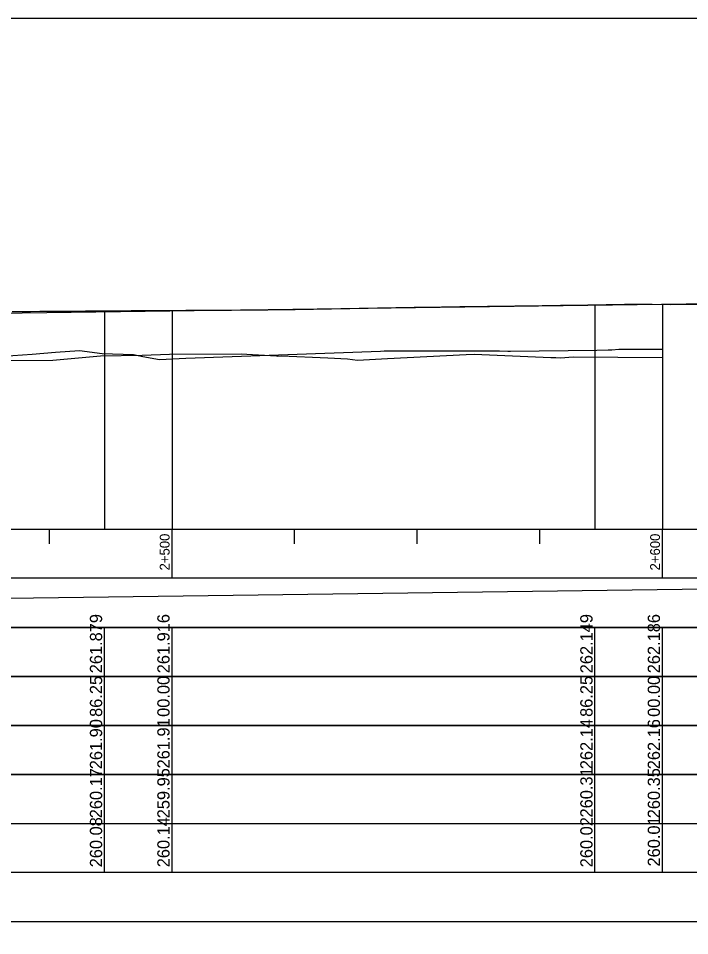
# Model space of a CAD drawing. Extents: x 6445630 to 6518227, y 5499240 to 5511716.
# Drawn here: x 6452999.9 to 6453136.8, y 5505573.3 to 5505760.3 of the extents above; entities that cross this region are included whole.
import ezdxf

# ---------------------------------------------------------------- set-up
doc = ezdxf.new("R2010")
doc.units = 0
for name, color, linetype in [('TOR_PROF-tabelka-odleglosci T1', 7, 'Continuous'), ('TOR_PROF-tabelka-pochylenia proj T1', 7, 'Continuous'), ('TOR_PROF-tabelka-rodzaj rowu T1', 7, 'Continuous'), ('TOR_PROF-tabelka-rowyT1', 7, 'Continuous'), ('TOR_PROF-tabelka-rzedne istn T1', 7, 'Continuous'), ('TOR_PROF-tabelka-rzedne proj T1', 7, 'Continuous'), ('TOR_PROF-tabelka-teren istniejacy T1', 7, 'Continuous'), ('TOR_PROF-tor istniejacy T2', 7, 'Continuous'), ('TOR_PROF-tor projektowany', 7, 'Continuous'), ('TOR_PROF-uklad odniesienia', 7, 'Continuous'), ('TOR_RAMKI-dodatkowe3', 7, 'Continuous'), ('TOR_RAMKI-MASKA WYCIECIA', 7, 'Continuous')]:
    doc.layers.add(name, color=color, linetype=linetype)

msp = doc.modelspace()

# ---------------------------------------------------------------- linework, layer by layer
at = {"layer": 'TOR_PROF-tabelka-odleglosci T1'}
msp.add_lwpolyline([(6452331.21, 5505616.15), (6453531.21, 5505616.15), (6453531.21, 5505626.15), (6452331.21, 5505626.15)], close=True, dxfattribs=at)
for points in [[(6453017.46, 5505616.15), (6453017.46, 5505626.15)], [(6453031.21, 5505616.15), (6453031.21, 5505626.15)], [(6453117.46, 5505616.15), (6453117.46, 5505626.15)], [(6453131.21, 5505616.15), (6453131.21, 5505626.15)]]:
    msp.add_lwpolyline(points, dxfattribs=at)
at = {"layer": 'TOR_PROF-tabelka-pochylenia proj T1'}
msp.add_lwpolyline([(6452331.21, 5505636.15), (6453531.21, 5505636.15), (6453531.21, 5505646.15), (6452331.21, 5505646.15)], close=True, dxfattribs=at)
msp.add_lwpolyline([(6452667.21, 5505637.65), (6453191.21, 5505644.65)], dxfattribs=at)
at = {"layer": 'TOR_PROF-tabelka-rodzaj rowu T1'}
msp.add_lwpolyline([(6452331.21, 5505576.15), (6453531.21, 5505576.15), (6453531.21, 5505586.15), (6452331.21, 5505586.15)], close=True, dxfattribs=at)
at = {"layer": 'TOR_PROF-tabelka-rowyT1'}
msp.add_lwpolyline([(6452331.21, 5505576.15), (6453531.21, 5505576.15), (6453531.21, 5505586.15), (6452331.21, 5505586.15)], close=True, dxfattribs=at)
at = {"layer": 'TOR_PROF-tabelka-rzedne istn T1'}
msp.add_lwpolyline([(6452331.21, 5505606.15), (6453531.21, 5505606.15), (6453531.21, 5505616.15), (6452331.21, 5505616.15)], close=True, dxfattribs=at)
for points in [[(6453017.46, 5505606.15), (6453017.46, 5505616.15)], [(6453031.21, 5505606.15), (6453031.21, 5505616.15)], [(6453117.46, 5505606.15), (6453117.46, 5505616.15)], [(6453131.21, 5505606.15), (6453131.21, 5505616.15)], [(6453017.46, 5505596.15), (6453017.46, 5505606.15)], [(6453031.21, 5505596.15), (6453031.21, 5505606.15)], [(6453117.46, 5505596.15), (6453117.46, 5505606.15)], [(6453131.21, 5505596.15), (6453131.21, 5505606.15)], [(6453017.46, 5505586.15), (6453017.46, 5505596.15)], [(6453031.21, 5505586.15), (6453031.21, 5505596.15)], [(6453117.46, 5505586.15), (6453117.46, 5505596.15)], [(6453131.21, 5505586.15), (6453131.21, 5505596.15)]]:
    msp.add_lwpolyline(points, dxfattribs=at)
at = {"layer": 'TOR_PROF-tabelka-rzedne proj T1'}
msp.add_lwpolyline([(6452331.21, 5505626.15), (6453531.21, 5505626.15), (6453531.21, 5505636.15), (6452331.21, 5505636.15)], close=True, dxfattribs=at)
for points in [[(6453017.46, 5505626.15), (6453017.46, 5505636.15)], [(6453031.21, 5505626.15), (6453031.21, 5505636.15)], [(6453117.46, 5505626.15), (6453117.46, 5505636.15)], [(6453131.21, 5505626.15), (6453131.21, 5505636.15)]]:
    msp.add_lwpolyline(points, dxfattribs=at)
at = {"layer": 'TOR_PROF-tabelka-teren istniejacy T1'}
for points in [[(6452331.21, 5505596.15), (6453531.21, 5505596.15), (6453531.21, 5505606.15), (6452331.21, 5505606.15)], [(6452331.21, 5505576.15), (6453531.21, 5505576.15), (6453531.21, 5505586.15), (6452331.21, 5505586.15)]]:
    msp.add_lwpolyline(points, close=True, dxfattribs=at)
at = {"layer": 'TOR_PROF-tor istniejacy T2'}
msp.add_lwpolyline([(6453140.46, 5505702), (6453136.67, 5505701.96), (6453132.89, 5505701.95), (6453129.1, 5505701.96), (6453125.32, 5505702), (6453123.46, 5505701.96), (6453121.59, 5505701.93), (6453119.73, 5505701.9), (6453117.87, 5505701.87), (6453116.01, 5505701.84), (6453114.15, 5505701.81), (6453112.29, 5505701.78), (6453110.42, 5505701.75), (6453108.56, 5505701.72), (6453106.7, 5505701.7), (6453104.84, 5505701.67), (6453102.98, 5505701.64), (6453101.12, 5505701.62), (6453099.25, 5505701.59), (6453097.39, 5505701.57), (6453095.53, 5505701.55), (6453093.66, 5505701.53), (6453091.79, 5505701.5), (6453089.92, 5505701.48), (6453088.05, 5505701.45), (6453086.18, 5505701.43), (6453084.31, 5505701.4), (6453082.44, 5505701.38), (6453080.57, 5505701.35), (6453078.7, 5505701.32), (6453076.83, 5505701.29), (6453074.96, 5505701.26), (6453073.09, 5505701.23), (6453071.22, 5505701.2), (6453069.35, 5505701.17), (6453067.48, 5505701.13), (6453065.61, 5505701.1), (6453063.76, 5505701.06), (6453061.9, 5505701.02), (6453060.04, 5505700.99), (6453058.19, 5505700.96), (6453056.33, 5505700.93), (6453054.47, 5505700.9), (6453052.62, 5505700.88), (6453050.76, 5505700.85), (6453048.9, 5505700.83), (6453047.05, 5505700.81), (6453045.19, 5505700.8), (6453043.33, 5505700.78), (6453041.48, 5505700.77), (6453039.62, 5505700.76), (6453037.76, 5505700.75), (6453035.91, 5505700.75), (6453034.05, 5505700.74), (6453032.18, 5505700.72), (6453030.32, 5505700.71), (6453028.45, 5505700.7), (6453026.59, 5505700.69), (6453024.73, 5505700.67), (6453022.86, 5505700.66), (6453021, 5505700.65), (6453019.14, 5505700.64), (6453017.27, 5505700.62), (6453015.41, 5505700.61), (6453013.55, 5505700.6), (6453011.69, 5505700.59), (6453009.83, 5505700.57), (6453007.96, 5505700.56), (6453006.1, 5505700.55), (6453004.23, 5505700.53), (6453002.37, 5505700.51), (6453000.5, 5505700.49), (6452998.63, 5505700.46)], dxfattribs=at)
at = {"layer": 'TOR_PROF-tor projektowany'}
for p, q in [((6452667.21, 5505695.81), (6453191.21, 5505702.89)), ((6452996.76, 5505691.45), (6453002.72, 5505691.87)), ((6453002.72, 5505691.87), (6453007.45, 5505692.24)), ((6453006.91, 5505690.61), (6453016.61, 5505691.51)), ((6453007.45, 5505692.24), (6453012.37, 5505692.59)), ((6453012.37, 5505692.59), (6453016.97, 5505692.01)), ((6453016.61, 5505691.51), (6453025.12, 5505691.62)), ((6453016.97, 5505692.01), (6453023.36, 5505691.82)), ((6453023.36, 5505691.82), (6453025.27, 5505691.39)), ((6453025.12, 5505691.62), (6453030.68, 5505691.85)), ((6453025.27, 5505691.39), (6453028.64, 5505690.8)), ((6453030.68, 5505691.85), (6453045.31, 5505691.9)), ((6453034, 5505691.03), (6453073.7, 5505692.5)), ((6453045.31, 5505691.9), (6453047.62, 5505691.81)), ((6453047.62, 5505691.81), (6453052.5, 5505691.51)), ((6453052.5, 5505691.51), (6453052.81, 5505691.45)), ((6453052.81, 5505691.45), (6453053.53, 5505691.5)), ((6453053.53, 5505691.5), (6453062.99, 5505691.08)), ((6453073.7, 5505692.5), (6453074.45, 5505692.55)), ((6453074.45, 5505692.55), (6453075, 5505692.54)), ((6453075, 5505692.54), (6453075.78, 5505692.56)), ((6453075.12, 5505690.97), (6453091.16, 5505691.82)), ((6453075.78, 5505692.56), (6453077.02, 5505692.56)), ((6453077.02, 5505692.56), (6453083.43, 5505692.54)), ((6453083.43, 5505692.54), (6453098.02, 5505692.51)), ((6453091.16, 5505691.82), (6453092.84, 5505691.88)), ((6453092.84, 5505691.88), (6453108.45, 5505691.15)), ((6453098.02, 5505692.51), (6453099.67, 5505692.45)), ((6453099.67, 5505692.45), (6453100.21, 5505692.46)), ((6453100.21, 5505692.46), (6453117.82, 5505692.68)), ((6453110.43, 5505691.14), (6453113.01, 5505691.28)), ((6453113.01, 5505691.28), (6453131.21, 5505691.21)), ((6453117.82, 5505692.68), (6453120.18, 5505692.72)), ((6453120.18, 5505692.72), (6453120.9, 5505692.74)), ((6453120.9, 5505692.74), (6453122.34, 5505692.86)), ((6453122.34, 5505692.86), (6453131.21, 5505692.88)), ((6452994.52, 5505690.54), (6453006.91, 5505690.61)), ((6453028.64, 5505690.8), (6453034, 5505691.03)), ((6453062.99, 5505691.08), (6453067, 5505690.92)), ((6453067, 5505690.92), (6453069.03, 5505690.65)), ((6453069.03, 5505690.65), (6453075.12, 5505690.97)), ((6453108.45, 5505691.15), (6453109.47, 5505691.18)), ((6453109.47, 5505691.18), (6453110.43, 5505691.14))]:
    msp.add_line(p, q, dxfattribs=at)
for points in [[(6453031.21, 5505700.73), (6453031.21, 5505661.15), (6453031.21, 5505656.15), (6453031.21, 5505656.15)], [(6453031.21, 5505700.73), (6453031.21, 5505661.15), (6453031.21, 5505656.15), (6453031.21, 5505656.15)], [(6453117.46, 5505701.89), (6453117.46, 5505661.15), (6453117.46, 5505656.15), (6453117.46, 5505656.15)], [(6453117.46, 5505701.89), (6453117.46, 5505661.15), (6453117.46, 5505656.15), (6453117.46, 5505656.15)], [(6453131.21, 5505702.08), (6453131.21, 5505661.15), (6453131.21, 5505656.15), (6453131.21, 5505656.15)], [(6453131.21, 5505702.08), (6453131.21, 5505661.15), (6453131.21, 5505656.15), (6453131.21, 5505656.15)], [(6453017.46, 5505700.54), (6453017.46, 5505661.15), (6453017.46, 5505656.15), (6453017.46, 5505656.15)], [(6453017.46, 5505700.54), (6453017.46, 5505661.15), (6453017.46, 5505656.15), (6453017.46, 5505656.15)]]:
    msp.add_lwpolyline(points, dxfattribs=at)
at = {"layer": 'TOR_PROF-uklad odniesienia'}
for p, q in [((6452331.21, 5505656.15), (6453531.21, 5505656.15)), ((6453006.21, 5505653.15), (6453006.21, 5505656.15)), ((6453031.21, 5505646.15), (6453031.21, 5505656.15)), ((6453056.21, 5505653.15), (6453056.21, 5505656.15)), ((6453081.21, 5505653.15), (6453081.21, 5505656.15)), ((6453106.21, 5505653.15), (6453106.21, 5505656.15)), ((6453131.21, 5505646.15), (6453131.21, 5505656.15))]:
    msp.add_line(p, q, dxfattribs=at)
at = {"layer": 'TOR_RAMKI-dodatkowe3'}
for p, q in [((6452996.76, 5505691.45), (6453002.72, 5505691.87)), ((6453002.72, 5505691.87), (6453007.45, 5505692.24)), ((6453006.91, 5505690.61), (6453016.61, 5505691.51)), ((6453007.45, 5505692.24), (6453012.37, 5505692.59)), ((6453012.37, 5505692.59), (6453016.97, 5505692.01)), ((6453016.61, 5505691.51), (6453025.12, 5505691.62)), ((6453016.97, 5505692.01), (6453023.36, 5505691.82)), ((6453023.36, 5505691.82), (6453025.27, 5505691.39)), ((6453025.12, 5505691.62), (6453030.68, 5505691.85)), ((6453025.27, 5505691.39), (6453028.64, 5505690.8)), ((6453030.68, 5505691.85), (6453045.31, 5505691.9)), ((6453034, 5505691.03), (6453073.7, 5505692.5)), ((6453045.31, 5505691.9), (6453047.62, 5505691.81)), ((6453047.62, 5505691.81), (6453052.5, 5505691.51)), ((6453052.5, 5505691.51), (6453052.81, 5505691.45)), ((6453052.81, 5505691.45), (6453053.53, 5505691.5)), ((6453053.53, 5505691.5), (6453062.99, 5505691.08)), ((6453073.7, 5505692.5), (6453074.45, 5505692.55)), ((6453074.45, 5505692.55), (6453075, 5505692.54)), ((6453075, 5505692.54), (6453075.78, 5505692.56)), ((6453075.12, 5505690.97), (6453091.16, 5505691.82)), ((6453075.78, 5505692.56), (6453077.02, 5505692.56)), ((6453077.02, 5505692.56), (6453083.43, 5505692.54)), ((6453083.43, 5505692.54), (6453098.02, 5505692.51)), ((6453091.16, 5505691.82), (6453092.84, 5505691.88)), ((6453092.84, 5505691.88), (6453108.45, 5505691.15)), ((6453098.02, 5505692.51), (6453099.67, 5505692.45)), ((6453099.67, 5505692.45), (6453100.21, 5505692.46)), ((6453100.21, 5505692.46), (6453117.82, 5505692.68)), ((6453110.43, 5505691.14), (6453113.01, 5505691.28)), ((6453113.01, 5505691.28), (6453131.21, 5505691.21)), ((6453117.82, 5505692.68), (6453120.18, 5505692.72)), ((6453120.18, 5505692.72), (6453120.9, 5505692.74)), ((6453120.9, 5505692.74), (6453122.34, 5505692.86)), ((6453122.34, 5505692.86), (6453131.21, 5505692.88)), ((6452994.52, 5505690.54), (6453006.91, 5505690.61)), ((6453028.64, 5505690.8), (6453034, 5505691.03)), ((6453062.99, 5505691.08), (6453067, 5505690.92)), ((6453067, 5505690.92), (6453069.03, 5505690.65)), ((6453069.03, 5505690.65), (6453075.12, 5505690.97)), ((6453108.45, 5505691.15), (6453109.47, 5505691.18)), ((6453109.47, 5505691.18), (6453110.43, 5505691.14))]:
    msp.add_line(p, q, dxfattribs=at)
at = {"layer": 'TOR_RAMKI-MASKA WYCIECIA'}
msp.add_lwpolyline([(6452249.83, 5505473.34), (6453559.83, 5505473.34), (6453559.83, 5505760.34), (6452249.83, 5505760.34)], close=True, dxfattribs=at)

# ---------------------------------------------------------------- texts
at = {"layer": 'TOR_PROF-tabelka-odleglosci T1'}
for s, p in [('86.25', (6453016.96, 5505617.88)), ('00.00', (6453030.71, 5505617.89)), ('86.25', (6453116.96, 5505617.88)), ('00.00', (6453130.71, 5505617.89))]:
    msp.add_text(s, height=2.5, rotation=90, dxfattribs=at).set_placement(p)
at = {"layer": 'TOR_PROF-tabelka-rzedne istn T1'}
for s, p in [('261.90', (6453016.96, 5505607.21)), ('261.91', (6453030.71, 5505607.38)), ('262.14', (6453116.96, 5505607.22)), ('262.16', (6453130.71, 5505607.21)), ('260.17', (6453016.96, 5505597.21)), ('259.95', (6453030.71, 5505597.21)), ('260.31', (6453116.96, 5505597.38)), ('260.35', (6453130.71, 5505597.21)), ('260.08', (6453016.96, 5505587.21)), ('260.14', (6453030.71, 5505587.22)), ('260.02', (6453116.96, 5505587.22)), ('260.01', (6453130.71, 5505587.38))]:
    msp.add_text(s, height=2.5, rotation=90, dxfattribs=at).set_placement(p)
at = {"layer": 'TOR_PROF-tabelka-rzedne proj T1'}
for s, p in [('261.879', (6453016.96, 5505626.78)), ('261.916', (6453030.71, 5505626.78)), ('262.149', (6453116.96, 5505626.78)), ('262.186', (6453130.71, 5505626.78))]:
    msp.add_text(s, height=2.5, rotation=90, dxfattribs=at).set_placement(p)
at = {"layer": 'TOR_PROF-uklad odniesienia'}
for s, p in [('2+500', (6453030.71, 5505647.75)), ('2+600', (6453130.71, 5505647.75))]:
    msp.add_text(s, height=2, rotation=90, dxfattribs=at).set_placement(p)

doc.saveas('drawing.dxf')
